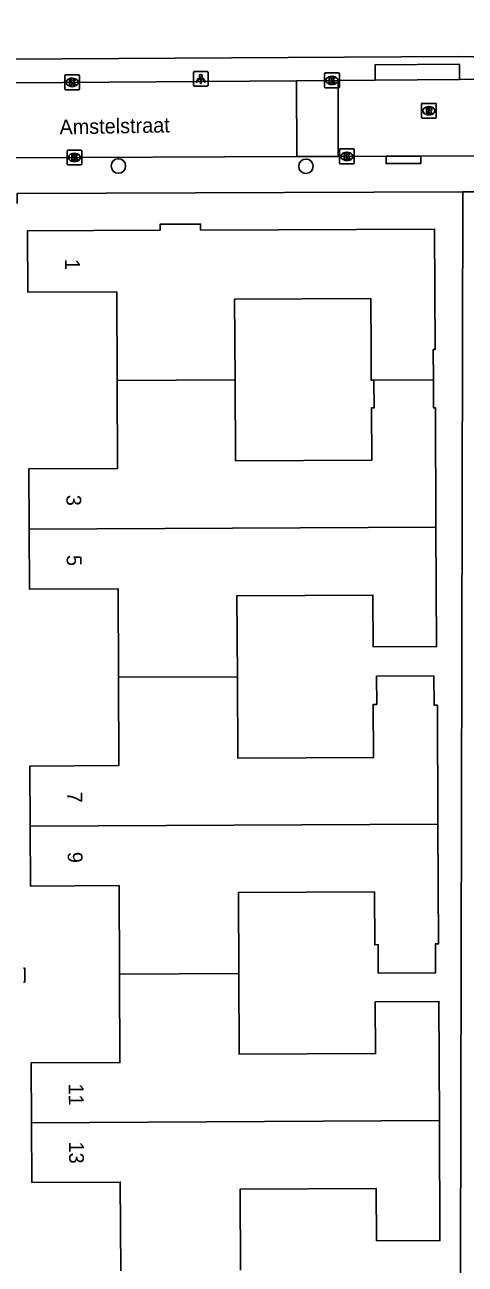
# Model space of a CAD drawing. Extents: x 157321 to 158827, y 386650 to 388532.
# Drawn here: x 158008.9 to 158038.6, y 387919.1 to 388002.7 of the extents above; entities that cross this region are included whole.
import ezdxf

# ---------------------------------------------------------------- set-up
doc = ezdxf.new("R2010")
doc.units = 0
for name, color, linetype in [('IMGEO_Boom', 7, 'Continuous'), ('IMGEO_Kolk', 7, 'Continuous'), ('IMGEO_Lichtpunt', 7, 'Continuous'), ('IMGEO_Openbare_ruimte_label', 7, 'Continuous'), ('IMGEO_Pand', 7, 'Continuous'), ('IMGEO_Pand_nummerreeks', 7, 'Continuous'), ('IMGEO_Rijbaan_lokaal_open', 7, 'Continuous'), ('IMGEO_Rioolput', 7, 'Continuous'), ('IMGEO_Voetpad_open', 7, 'Continuous')]:
    doc.layers.add(name, color=color, linetype=linetype)

msp = doc.modelspace()

# ---------------------------------------------------------------- linework, layer by layer
at = {"layer": 'IMGEO_Boom'}
for centre in [(158015.216, 387993.177), (158027.856, 387993.156)]:
    msp.add_circle(centre, 0.489, dxfattribs=at)
at = {"layer": 'IMGEO_Kolk'}
for p, q in [((158011.602, 387998.39), (158011.602, 387999.242)), ((158011.677, 387999.316), (158012.529, 387999.316)), ((158012.09, 387999.096), (158012.115, 387999.096)), ((158012.603, 387999.242), (158012.603, 387998.39)), ((158029.106, 387998.52), (158029.106, 387999.372)), ((158029.181, 387999.446), (158030.033, 387999.446)), ((158029.617, 387998.666), (158029.592, 387998.666)), ((158029.594, 387999.226), (158029.619, 387999.226)), ((158030.107, 387999.372), (158030.107, 387998.52)), ((158012.529, 387998.316), (158011.677, 387998.316)), ((158012.113, 387998.536), (158012.088, 387998.536)), ((158030.033, 387998.446), (158029.181, 387998.446)), ((158011.755, 387993.323), (158011.755, 387994.175)), ((158011.83, 387994.249), (158012.682, 387994.249)), ((158012.243, 387994.029), (158012.268, 387994.029)), ((158012.756, 387994.175), (158012.756, 387993.323)), ((158030.11, 387993.398), (158030.11, 387994.25)), ((158030.185, 387994.324), (158031.037, 387994.324)), ((158030.598, 387994.104), (158030.623, 387994.104)), ((158031.111, 387994.25), (158031.111, 387993.398)), ((158012.682, 387993.249), (158011.83, 387993.249)), ((158012.266, 387993.469), (158012.241, 387993.469)), ((158031.037, 387993.324), (158030.185, 387993.324)), ((158030.621, 387993.544), (158030.596, 387993.544))]:
    msp.add_line(p, q, dxfattribs=at)
for points in [[(158011.602, 387998.39), (158011.602, 387999.242)], [(158011.677, 387999.316), (158012.529, 387999.316)], [(158011.923, 387999.016), (158012.046, 387999.016), (158012.046, 387998.865), (158012.176, 387999.016), (158012.34, 387999.016), (158012.194, 387998.865), (158012.347, 387998.616), (158012.195, 387998.616), (158012.11, 387998.78), (158012.046, 387998.713), (158012.046, 387998.616), (158011.923, 387998.616), (158011.923, 387999.016)], [(158012.603, 387999.242), (158012.603, 387998.39)], [(158029.106, 387998.52), (158029.106, 387999.372)], [(158029.181, 387999.446), (158030.033, 387999.446)], [(158029.427, 387999.146), (158029.55, 387999.146), (158029.55, 387998.995), (158029.68, 387999.146), (158029.844, 387999.146), (158029.698, 387998.995), (158029.851, 387998.746), (158029.699, 387998.746), (158029.614, 387998.91), (158029.55, 387998.843), (158029.55, 387998.746), (158029.427, 387998.746), (158029.427, 387999.146)], [(158030.107, 387999.372), (158030.107, 387998.52)], [(158012.529, 387998.316), (158011.677, 387998.316)], [(158030.033, 387998.446), (158029.181, 387998.446)], [(158011.755, 387993.323), (158011.755, 387994.175)], [(158011.83, 387994.249), (158012.682, 387994.249)], [(158012.076, 387993.949), (158012.199, 387993.949), (158012.199, 387993.798), (158012.329, 387993.949), (158012.493, 387993.949), (158012.347, 387993.798), (158012.5, 387993.549), (158012.348, 387993.549), (158012.263, 387993.713), (158012.199, 387993.646), (158012.199, 387993.549), (158012.076, 387993.549), (158012.076, 387993.949)], [(158012.756, 387994.175), (158012.756, 387993.323)], [(158030.11, 387993.398), (158030.11, 387994.25)], [(158030.185, 387994.324), (158031.037, 387994.324)], [(158030.431, 387994.024), (158030.554, 387994.024), (158030.554, 387993.873), (158030.684, 387994.024), (158030.848, 387994.024), (158030.702, 387993.873), (158030.855, 387993.624), (158030.703, 387993.624), (158030.618, 387993.788), (158030.554, 387993.721), (158030.554, 387993.624), (158030.431, 387993.624), (158030.431, 387994.024)], [(158031.111, 387994.25), (158031.111, 387993.398)], [(158012.682, 387993.249), (158011.83, 387993.249)], [(158031.037, 387993.324), (158030.185, 387993.324)]]:
    msp.add_lwpolyline(points, dxfattribs=at)
for centre, start, end in [((158011.679, 387999.24), 91.55205, 178.44795), ((158011.679, 387999.24), 91.55205, 178.44795), ((158012.527, 387999.24), 1.55205, 88.44795), ((158012.527, 387999.24), 1.55205, 88.44795), ((158029.183, 387999.37), 91.55205, 178.44795), ((158029.183, 387999.37), 91.55205, 178.44795), ((158030.031, 387999.37), 1.55205, 88.44795), ((158030.031, 387999.37), 1.55205, 88.44795), ((158011.679, 387998.392), 181.55205, 268.44795), ((158011.679, 387998.392), 181.55205, 268.44795), ((158012.527, 387998.392), 271.55205, 358.44795), ((158012.527, 387998.392), 271.55205, 358.44795), ((158029.183, 387998.522), 181.55205, 268.44795), ((158029.183, 387998.522), 181.55205, 268.44795), ((158030.031, 387998.522), 271.55205, 358.44795), ((158030.031, 387998.522), 271.55205, 358.44795), ((158011.832, 387994.173), 91.55205, 178.44795), ((158011.832, 387994.173), 91.55205, 178.44795), ((158012.68, 387994.173), 1.55205, 88.44795), ((158012.68, 387994.173), 1.55205, 88.44795), ((158030.187, 387994.248), 91.55205, 178.44795), ((158030.187, 387994.248), 91.55205, 178.44795), ((158031.035, 387994.248), 1.55205, 88.44795), ((158031.035, 387994.248), 1.55205, 88.44795), ((158011.832, 387993.325), 181.55205, 268.44795), ((158011.832, 387993.325), 181.55205, 268.44795), ((158012.68, 387993.325), 271.55205, 358.44795), ((158012.68, 387993.325), 271.55205, 358.44795), ((158030.187, 387993.4), 181.55205, 268.44795), ((158030.187, 387993.4), 181.55205, 268.44795), ((158031.035, 387993.4), 271.55205, 358.44795), ((158031.035, 387993.4), 271.55205, 358.44795)]:
    msp.add_arc(centre, 0.0765, start, end, dxfattribs=at)
for centre, major_axis, ratio, start_param, end_param in [((158012.089, 387998.816), (-0.387, 0.002), 0.722429, 4.712389, 7.853982), ((158012.114, 387998.816), (-0.39, 0.002), 0.717154, 1.570796, 4.712389), ((158029.593, 387998.946), (-0.387, 0.002), 0.722429, 4.712389, 7.853982), ((158029.618, 387998.946), (-0.39, 0.002), 0.717154, 1.570796, 4.712389), ((158012.242, 387993.749), (-0.387, 0.002), 0.722429, 4.712389, 7.853982), ((158012.267, 387993.749), (-0.39, 0.002), 0.717154, 1.570796, 4.712389), ((158030.597, 387993.824), (-0.387, 0.002), 0.722429, 4.712389, 7.853982), ((158030.622, 387993.824), (-0.39, 0.002), 0.717154, 1.570796, 4.712389)]:
    msp.add_ellipse(centre, major_axis=major_axis, ratio=ratio, start_param=start_param, end_param=end_param, dxfattribs=at)
at = {"layer": 'IMGEO_Lichtpunt'}
for p, q in [((158021.176, 387999.548), (158020.368, 387999.548)), ((158021.176, 387999.548), (158020.368, 387999.548)), ((158020.274, 387999.453), (158020.274, 387998.646)), ((158020.274, 387999.453), (158020.274, 387998.646)), ((158021.27, 387998.646), (158021.27, 387999.453)), ((158021.27, 387998.646), (158021.27, 387999.453)), ((158020.368, 387998.552), (158021.176, 387998.552)), ((158020.368, 387998.552), (158021.176, 387998.552)), ((158008.911, 387938.229), (158008.911, 387939.036)), ((158008.911, 387938.229), (158008.911, 387939.036))]:
    msp.add_line(p, q, dxfattribs=at)
for points in [[(158020.648, 387999.117), (158020.687, 387999.089), (158020.499, 387998.827), (158020.461, 387998.854), (158020.648, 387999.117)], [(158020.75, 387999.069), (158020.797, 387999.069), (158020.797, 387998.747), (158020.75, 387998.747), (158020.75, 387999.069)], [(158020.86, 387999.089), (158020.898, 387999.116), (158021.085, 387998.854), (158021.046, 387998.826), (158020.86, 387999.089)]]:
    msp.add_lwpolyline(points, dxfattribs=at)
msp.add_circle((158020.773, 387999.251), 0.0994, dxfattribs=at)
for centre, start, end in [((158020.368, 387999.453), 90, 180), ((158020.368, 387999.453), 90, 180), ((158021.176, 387999.453), 0, 90), ((158021.176, 387999.453), 0, 90), ((158020.368, 387998.646), 180, 270), ((158020.368, 387998.646), 180, 270), ((158021.176, 387998.646), 270, 0), ((158021.176, 387998.646), 270, 360), ((158008.817, 387939.036), 0, 90), ((158008.817, 387939.036), 0, 90), ((158008.817, 387938.229), 270, 0), ((158008.817, 387938.229), 270, 360)]:
    msp.add_arc(centre, 0.0946, start, end, dxfattribs=at)
at = {"layer": 'IMGEO_Pand'}
for points in [[(158015.138, 387978.713), (158015.11, 387984.699), (158009.11, 387984.672), (158009.091, 387988.802), (158018.032, 387988.844), (158018.03, 387989.248), (158020.76, 387989.261), (158020.761, 387988.857), (158036.519, 387988.929), (158036.556, 387980.804), (158036.432, 387980.803), (158036.441, 387978.757)], [(158032.439, 387978.739), (158032.25, 387978.738), (158032.241, 387980.784), (158032.225, 387984.249), (158023.051, 387984.206), (158023.076, 387978.753)], [(158009.203, 387968.684), (158009.184, 387972.761), (158015.165, 387972.788), (158015.138, 387978.713)], [(158023.076, 387978.753), (158015.138, 387978.713)], [(158023.076, 387978.753), (158023.101, 387973.304), (158032.291, 387973.346), (158032.274, 387976.863), (158032.447, 387976.864), (158032.439, 387978.739)], [(158036.441, 387978.757), (158032.439, 387978.739)], [(158036.441, 387978.757), (158036.449, 387976.881), (158036.58, 387976.882), (158036.617, 387968.84)], [(158009.203, 387968.684), (158036.617, 387968.84)], [(158015.22, 387958.707), (158015.192, 387964.678), (158009.222, 387964.651), (158009.203, 387968.684)], [(158036.617, 387968.84), (158036.654, 387960.777), (158032.386, 387960.757), (158032.369, 387964.253), (158023.208, 387964.21), (158023.233, 387958.74)], [(158009.272, 387948.673), (158009.253, 387952.727), (158015.247, 387952.755), (158015.22, 387958.707)], [(158015.22, 387958.707), (158023.233, 387958.74)], [(158023.233, 387958.74), (158023.259, 387953.258), (158032.41, 387953.3), (158032.394, 387956.884), (158032.622, 387956.885), (158032.614, 387958.778), (158036.48, 387958.796), (158036.489, 387956.824), (158036.712, 387956.826), (158036.749, 387948.802)], [(158009.272, 387948.673), (158036.749, 387948.802)], [(158015.287, 387938.702), (158015.26, 387944.664), (158009.29, 387944.637), (158009.272, 387948.673)], [(158036.749, 387948.802), (158036.787, 387940.733), (158036.577, 387940.732), (158036.586, 387938.788), (158032.731, 387938.77), (158032.723, 387940.685), (158032.487, 387940.683), (158032.47, 387944.238), (158023.315, 387944.196), (158023.34, 387938.74)], [(158009.365, 387928.664), (158009.346, 387932.707), (158015.315, 387932.734), (158015.287, 387938.702)], [(158023.34, 387938.74), (158015.287, 387938.702)], [(158023.34, 387938.74), (158023.365, 387933.294), (158032.542, 387933.336), (158032.526, 387936.834), (158036.813, 387936.853), (158036.85, 387928.821)], [(158009.365, 387928.664), (158036.85, 387928.821)], [(158015.376, 387918.688), (158015.348, 387924.682), (158009.384, 387924.654), (158009.365, 387928.664)], [(158036.85, 387928.821), (158036.887, 387920.735), (158032.613, 387920.716), (158032.596, 387924.237), (158023.416, 387924.194), (158023.441, 387918.734)]]:
    msp.add_lwpolyline(points, dxfattribs=at)
at = {"layer": 'IMGEO_Rijbaan_lokaal_open'}
for points in [[(158005.144, 387998.764), (158027.227, 387998.927)], [(158027.227, 387998.927), (158030.017, 387998.948)], [(158027.247, 387993.812), (158027.227, 387998.927)], [(158030.017, 387998.948), (158032.523, 387998.966)], [(158030.017, 387998.948), (158030.037, 387993.823)], [(158038.194, 387999.008), (158032.523, 387998.966)], [(158038.194, 387999.008), (158039.889, 387999.023)], [(158027.247, 387993.812), (158007.804, 387993.731)], [(158030.037, 387993.823), (158027.247, 387993.812)], [(158033.254, 387993.836), (158030.037, 387993.823)], [(158033.254, 387993.836), (158035.59, 387993.846)], [(158039.258, 387993.861), (158035.59, 387993.846)]]:
    msp.add_lwpolyline(points, dxfattribs=at)
at = {"layer": 'IMGEO_Rioolput'}
for p, q in [((158035.638, 387996.475), (158035.638, 387997.327)), ((158035.713, 387997.401), (158036.565, 387997.401)), ((158036.126, 387997.181), (158036.151, 387997.181)), ((158036.639, 387997.327), (158036.639, 387996.475)), ((158036.565, 387996.401), (158035.713, 387996.401)), ((158036.149, 387996.621), (158036.124, 387996.621))]:
    msp.add_line(p, q, dxfattribs=at)
for points in [[(158035.638, 387996.475), (158035.638, 387997.327)], [(158035.713, 387997.401), (158036.565, 387997.401)], [(158036.227, 387997.099), (158035.975, 387997.101), (158035.975, 387996.701)], [(158036.153, 387997.02), (158036.099, 387997.02), (158036.099, 387996.939)], [(158036.639, 387997.327), (158036.639, 387996.475)], [(158036.565, 387996.401), (158035.713, 387996.401)], [(158035.975, 387996.701), (158036.099, 387996.701), (158036.099, 387996.863), (158036.11, 387996.863)], [(158036.099, 387996.939), (158036.151, 387996.939)], [(158036.157, 387996.834), (158036.228, 387996.701), (158036.368, 387996.701), (158036.303, 387996.827)]]:
    msp.add_lwpolyline(points, dxfattribs=at)
for centre, radius, start, end in [((158035.715, 387997.325), 0.0765, 91.55205, 178.44795), ((158035.715, 387997.325), 0.0765, 91.55205, 178.44795), ((158036.159, 387996.924), 0.0964, 77.00612, 93.18647), ((158036.173, 387996.981), 0.0378, 276.66336, 79.67722), ((158036.226, 387996.989), 0.109, 350.36119, 89.41601), ((158036.224, 387996.989), 0.112, 277.58423, 350.98172), ((158036.563, 387997.325), 0.0765, 1.55205, 88.44795), ((158036.563, 387997.325), 0.0765, 1.55205, 88.44795), ((158035.715, 387996.477), 0.0765, 181.55205, 268.44795), ((158035.715, 387996.477), 0.0765, 181.55205, 268.44795), ((158036.109, 387996.81), 0.0533, 26.02933, 88.69889), ((158036.135, 387997.128), 0.19, 274.7715, 282.96867), ((158036.208, 387996.774), 0.108, 29.51342, 73.79051), ((158036.563, 387996.477), 0.0765, 271.55205, 358.44795), ((158036.563, 387996.477), 0.0765, 271.55205, 358.44795)]:
    msp.add_arc(centre, radius, start, end, dxfattribs=at)
for centre, major_axis, ratio, start_param, end_param in [((158036.125, 387996.901), (-0.387, 0.002), 0.722429, 4.712389, 7.853982), ((158036.15, 387996.901), (-0.39, 0.002), 0.717154, 1.570796, 4.712389)]:
    msp.add_ellipse(centre, major_axis=major_axis, ratio=ratio, start_param=start_param, end_param=end_param, dxfattribs=at)
at = {"layer": 'IMGEO_Voetpad_open'}
for points in [[(157904.712, 388002.319), (157994.066, 388002.696), (157994.1, 388000.306), (157998.31, 388000.312), (158000, 388000.323), (158038.063, 388000.563), (158041.297, 388000.501), (158042.551, 388000.416), (158046.543, 388000.282), (158049.347, 388000.035), (158049.591, 388000)], [(158032.523, 387998.966), (158032.521, 388000.006), (158038.192, 388000.048), (158038.194, 387999.008)], [(158035.59, 387993.846), (158035.59, 387993.347), (158033.254, 387993.337), (158033.254, 387993.836)], [(158008.398, 387990.641), (158008.395, 387991.315), (158038.419, 387991.429)], [(158038.419, 387991.429), (158038.243, 387908.735)], [(158039.985, 387991.425), (158038.419, 387991.429)]]:
    msp.add_lwpolyline(points, dxfattribs=at)

# ---------------------------------------------------------------- texts
at = {"layer": 'IMGEO_Openbare_ruimte_label'}
msp.add_text('Amstelstraat', height=1, rotation=1.08849, dxfattribs=at).set_placement((158011.256, 387995.302))
at = {"layer": 'IMGEO_Pand_nummerreeks'}
for s, rotation, p in [('1', 270.26335, (158011.619, 387986.909)), ('3', 270.26908, (158011.711, 387971.009)), ('5', 270.26992, (158011.731, 387966.954)), ('7', 270.26853, (158011.781, 387950.987)), ('9', 270.25553, (158011.8, 387946.941)), ('11', 270.26926, (158011.873, 387931.318)), ('13', 270.27148, (158011.891, 387927.406))]:
    msp.add_text(s, height=1, rotation=rotation, dxfattribs=at).set_placement(p)

doc.saveas('drawing.dxf')
